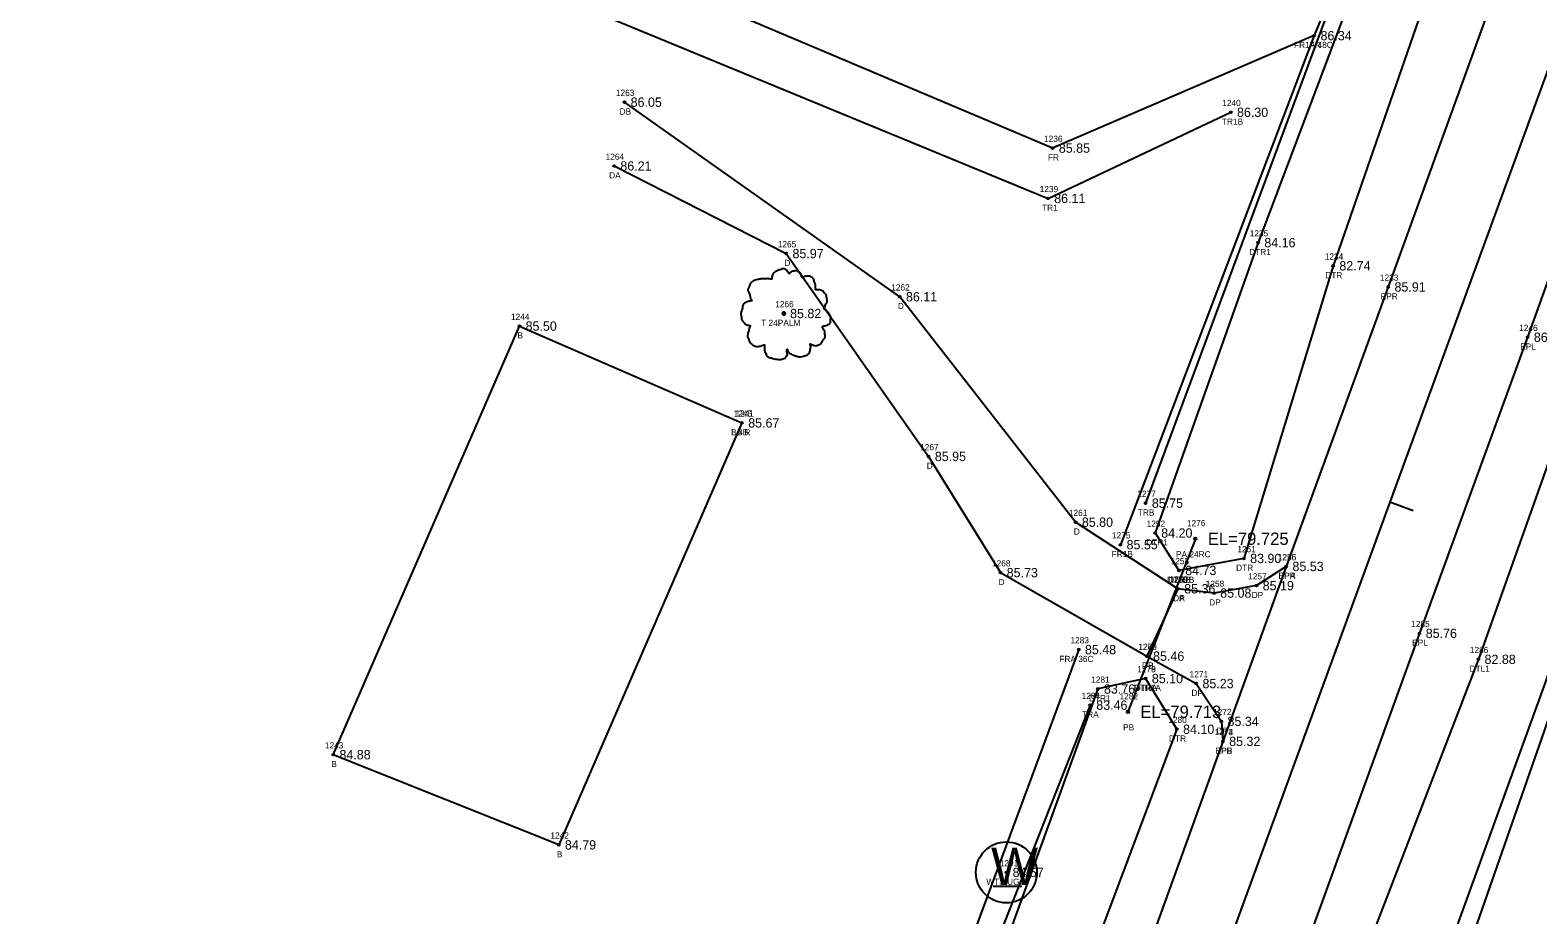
# Model space of a CAD drawing. Extents: x 2139392 to 2143384, y 505395 to 510520.
# Drawn here: x 2141084.9 to 2141327.7, y 509934.1 to 510076.4 of the extents above; entities that cross this region are included whole.
import ezdxf

# ---------------------------------------------------------------- set-up
doc = ezdxf.new("R2010")
doc.units = 0
for name, color, linetype in [('RD_EX_Bldg', 7, 'Continuous'), ('RD_EX_Bldg_txCode', 7, 'Continuous'), ('RD_EX_DR_Pipe', 7, 'Continuous'), ('RD_EX_DR_Pipe_txCode', 7, 'Continuous'), ('RD_EX_Driveway', 7, 'Continuous'), ('RD_EX_Driveway_txCode', 7, 'Continuous'), ('RD_EX_Fence_Other', 7, 'Continuous'), ('RD_EX_Fence_Other_txCode', 7, 'Continuous'), ('RD_EX_H2O', 7, 'Continuous'), ('RD_EX_H2O_txCode', 7, 'Continuous'), ('RD_EX_Road', 7, 'Continuous'), ('RD_EX_Road_txCode', 7, 'Continuous'), ('RD_EX_TX_Bldg_ELEV', 7, 'Continuous'), ('RD_EX_TX_Driveway_ELEV', 7, 'Continuous'), ('RD_EX_TX_Fence_Other_ELEV', 7, 'Continuous'), ('RD_EX_TX_H2O_ELEV', 7, 'Continuous'), ('RD_EX_TX_Road_ELEV', 7, 'Continuous'), ('RD_EX_TX_UT_ELEV', 7, 'Continuous'), ('RD_EX_TX_VEG_ELEV', 7, 'Continuous'), ('RD_EX_UT', 7, 'Continuous'), ('RD_EX_UT_txCode', 7, 'Continuous'), ('RD_EX_VEG', 7, 'Continuous'), ('RD_EX_VEG_txCode', 7, 'Continuous'), ('RD_HC_Cl', 7, 'Continuous'), ('RD_HC_Data_Tic', 7, 'Continuous'), ('RD_SMD_Locator', 7, 'Continuous'), ('RD_TX_Pipe_ElevEX', 7, 'Continuous')]:
    doc.layers.add(name, color=color, linetype=linetype)

msp = doc.modelspace()

# ---------------------------------------------------------------- linework, layer by layer
at = {"layer": 'RD_EX_Bldg'}
msp.add_lwpolyline([(2141199.55, 510013.25), (2141170.04, 509945.37), (2141133.74, 509959.88), (2141163.71, 510028.83), (2141199.55, 510013.25)], dxfattribs=at)
at = {"layer": 'RD_EX_DR_Pipe'}
msp.add_line((2141272.55, 509994.62), (2141261.69, 509966.77), dxfattribs=at)
at = {"layer": 'RD_EX_Driveway'}
for points in [[(2141269.75, 509986.57), (2141253.27, 509997.28), (2141224.95, 510033.55), (2141180.62, 510064.85)], [(2141178.96, 510054.58), (2141206.68, 510040.49), (2141229.6, 510007.86), (2141241.17, 509989.16), (2141264.74, 509975.73)], [(2141287.18, 509990.16), (2141282.39, 509987.07), (2141275.55, 509985.88), (2141269.75, 509986.57), (2141264.74, 509975.73), (2141272.69, 509971.32), (2141276.73, 509965.24), (2141276.99, 509962.02)]]:
    msp.add_lwpolyline(points, dxfattribs=at)
at = {"layer": 'RD_EX_Fence_Other'}
msp.add_line((2141291.7, 510075.55), (2141260.47, 509993.66), dxfattribs=at)
for points in [[(2141372.32, 510299.98), (2141357.62, 510249.8), (2141299.84, 510095.47), (2141291.7, 510075.55), (2141249.56, 510057.46), (2141172.32, 510090.13)], [(2141429.61, 510048.1), (2141379.49, 510067.67), (2141364, 510064.86), (2141272.95, 509804.04), (2141395.5, 509766.95)], [(2141253.77, 509976.78), (2141199.74, 509831.14), (2141098.33, 509898.78)]]:
    msp.add_lwpolyline(points, dxfattribs=at)
at = {"layer": 'RD_EX_H2O'}
for points in [[(2141326.68, 510134.64), (2141319.96, 510137.42), (2141302.64, 510095.13), (2141282.65, 510042.25), (2141266.05, 509995.54), (2141269.91, 509989.52)], [(2141326.68, 510134.64), (2141326.6, 510127.03), (2141313.07, 510091.42), (2141294.73, 510038.52), (2141280.37, 509991.45), (2141269.91, 509989.52)], [(2141358.84, 510073.73), (2141351.95, 510067.82), (2141335.19, 510023.26), (2141318.11, 509975.22), (2141278.81, 509873.19), (2141249.28, 509788.39)], [(2141358.84, 510073.73), (2141359.89, 510066.73), (2141343.93, 510018.93), (2141329.02, 509971.91), (2141291.47, 509868.4), (2141257.4, 509785.24), (2141249.28, 509788.39)], [(2141264.54, 509972.13), (2141256.83, 509970.45), (2141228.17, 509891.5), (2141190.1, 509795.95), (2141186.8, 509784.69), (2141184.91, 509777.81)], [(2141264.54, 509972.13), (2141269.57, 509963.97), (2141240.79, 509887.5), (2141206.5, 509789.56), (2141200.95, 509773.55), (2141199.1, 509773.16)]]:
    msp.add_lwpolyline(points, dxfattribs=at)
at = {"layer": 'RD_EX_Road'}
for points in [[(2141389.23, 510293.58), (2141374.66, 510243.58), (2141359.1, 510192.72), (2141341.17, 510140.58), (2141322.74, 510087.97), (2141303.61, 510035.12), (2141287.18, 509990.16), (2141276.99, 509962.02), (2141248.91, 509884.35), (2141213.37, 509787.47), (2141207.76, 509772.94), (2141199.35, 509749.36), (2141191.47, 509727.8), (2141175.93, 509686.04), (2141140.09, 509588.3), (2141106.08, 509494.11), (2141096.82, 509469.24), (2141063.82, 509378.98), (2141052.52, 509348.48), (2141043.48, 509323.88)], [(2141412.62, 510288.46), (2141398.29, 510238.16), (2141381.65, 510185.39), (2141379.05, 510176.51), (2141367.08, 510141.57), (2141363.58, 510131.95), (2141345.23, 510080.36), (2141326.05, 510027.03), (2141308.64, 509979.4), (2141271.24, 509876.37), (2141240, 509789.51), (2141233.78, 509773.43), (2141223.56, 509746.41), (2141212.18, 509714.93), (2141204.36, 509694.36), (2141197.99, 509676.56), (2141193.66, 509664.6), (2141161.61, 509577.24), (2141123.75, 509473.61), (2141115.5, 509450.65), (2141102.09, 509414.61), (2141086.27, 509371.27), (2141050.42, 509272.83)]]:
    msp.add_lwpolyline(points, dxfattribs=at)
at = {"layer": 'RD_EX_UT'}
msp.add_line((2141239.99, 509938.73), (2141244.62, 509938.73), dxfattribs=at)
msp.add_circle((2141242.12, 509940.94), 4.91, dxfattribs=at)
at = {"layer": 'RD_EX_VEG'}
msp.add_line((2141255.59, 509967.85), (2141202.31, 509833.08), dxfattribs=at)
for points in [[(2141372.32, 510299.98), (2141299.84, 510095.47), (2141264.54, 510000.34)], [(2141171.81, 510081.06), (2141248.82, 510049.37), (2141278.25, 510063.22)]]:
    msp.add_lwpolyline(points, dxfattribs=at)
for centre, radius in [((2141206.29, 510030.85), 0.25), ((2141206.28, 510030.83), 0.0001)]:
    msp.add_circle(centre, radius, dxfattribs=at)
for points in [[(2141206.42, 510038.02), (2141206.12, 510038.05), (2141205.8, 510037.95), (2141205.55, 510037.85), (2141205.32, 510037.77), (2141205.1, 510037.67), (2141204.8, 510037.5), (2141204.57, 510037.3), (2141204.45, 510037.05), (2141204.4, 510036.82), (2141204.35, 510036.55), (2141204.35, 510036.37), (2141204.22, 510036.35), (2141204.07, 510036.37), (2141203.82, 510036.45), (2141203.57, 510036.45), (2141203.32, 510036.45), (2141202.97, 510036.42), (2141202.62, 510036.42), (2141202.35, 510036.37), (2141202.03, 510036.32), (2141201.65, 510036.2), (2141201.3, 510036.07), (2141201, 510035.82), (2141200.75, 510035.35), (2141200.63, 510035), (2141200.48, 510034.75), (2141200.63, 510034.3), (2141200.8, 510033.95), (2141200.83, 510033.75), (2141200.9, 510033.32), (2141201, 510033.1), (2141201.13, 510032.9), (2141201.05, 510032.87), (2141200.68, 510032.82), (2141200.38, 510032.72), (2141199.95, 510032.5), (2141199.73, 510032.27), (2141199.63, 510031.95), (2141199.6, 510031.6), (2141199.5, 510031.4), (2141199.43, 510031.12), (2141199.4, 510031.05), (2141199.35, 510030.72), (2141199.45, 510030.27), (2141199.48, 510029.92), (2141199.6, 510029.7), (2141199.75, 510029.52), (2141199.93, 510029.27), (2141200.33, 510029.05), (2141200.65, 510028.95), (2141200.85, 510028.92), (2141200.68, 510028.42), (2141200.63, 510028.07), (2141200.5, 510027.67), (2141200.5, 510027.6), (2141200.45, 510027.12), (2141200.6, 510026.8), (2141200.68, 510026.43), (2141200.85, 510026.2), (2141201.13, 510025.9), (2141201.45, 510025.68), (2141201.95, 510025.55), (2141202.35, 510025.58), (2141202.92, 510025.75), (2141203.17, 510025.83), (2141203.15, 510025.65), (2141203.17, 510025.28), (2141203.17, 510024.85), (2141203.32, 510024.53), (2141203.42, 510024.25), (2141203.57, 510024), (2141203.9, 510023.78), (2141204.3, 510023.7), (2141204.72, 510023.55), (2141205.17, 510023.48), (2141205.67, 510023.45), (2141206.27, 510023.6), (2141206.55, 510023.73), (2141206.65, 510023.9), (2141206.85, 510024.28), (2141206.8, 510024.5), (2141206.82, 510025.1), (2141206.92, 510024.93), (2141207.1, 510024.58), (2141207.6, 510024.28), (2141208, 510024.1), (2141208.47, 510023.95), (2141208.77, 510023.88), (2141209.25, 510023.95), (2141209.62, 510024.03), (2141210, 510024.15), (2141210.3, 510024.43), (2141210.47, 510024.7), (2141210.52, 510024.98), (2141210.6, 510025.35), (2141210.65, 510025.53)], [(2141210.65, 510025.53), (2141210.57, 510025.7), (2141210.52, 510025.95), (2141210.6, 510025.93), (2141210.77, 510025.88), (2141211.05, 510025.75), (2141211.27, 510025.68), (2141211.6, 510025.7), (2141211.87, 510025.8), (2141212.32, 510026.08), (2141212.6, 510026.55), (2141212.87, 510026.95), (2141212.95, 510027.27), (2141212.9, 510027.5), (2141212.87, 510028), (2141212.67, 510028.25), (2141212.62, 510028.37), (2141212.52, 510028.77), (2141212.6, 510028.82), (2141212.87, 510028.87), (2141213.25, 510029), (2141213.52, 510029.12), (2141213.75, 510029.3), (2141213.82, 510029.52), (2141213.8, 510029.92), (2141213.84, 510030.32), (2141213.77, 510030.47), (2141213.67, 510030.62), (2141213.6, 510030.82), (2141213.45, 510030.97), (2141213.35, 510031.12), (2141213.25, 510031.22), (2141213.12, 510031.37), (2141212.95, 510031.5), (2141212.8, 510031.55), (2141212.75, 510031.7), (2141212.9, 510031.9), (2141212.95, 510032), (2141212.97, 510032.22), (2141213.2, 510032.57), (2141213.25, 510032.97), (2141213.2, 510033.4), (2141213.15, 510033.67), (2141213, 510033.95), (2141212.8, 510034.2), (2141212.67, 510034.37), (2141212.5, 510034.5), (2141212.17, 510034.62), (2141211.92, 510034.67), (2141211.57, 510034.67), (2141211.37, 510034.72), (2141211.4, 510034.77), (2141211.4, 510034.92), (2141211.4, 510035.2), (2141211.32, 510035.65), (2141211.17, 510036.15), (2141211.17, 510036.17), (2141211.07, 510036.42), (2141210.85, 510036.62), (2141210.67, 510036.72), (2141210.47, 510036.85), (2141210.22, 510036.87), (2141209.92, 510036.87), (2141209.65, 510036.82), (2141209.45, 510036.72), (2141209.27, 510036.6), (2141209.2, 510036.75), (2141209.1, 510037.05), (2141209.05, 510037.2), (2141208.9, 510037.37), (2141208.67, 510037.57), (2141208.22, 510037.7), (2141207.6, 510037.62), (2141207.3, 510037.42), (2141207.15, 510037.25), (2141207.1, 510037.37), (2141206.9, 510037.57), (2141206.8, 510037.75), (2141206.62, 510037.87), (2141206.47, 510037.97), (2141206.37, 510038.02)]]:
    msp.add_spline(points, degree=3, dxfattribs=at)
at = {"layer": 'RD_HC_Cl'}
msp.add_line((2141333.53, 510081.69), (2140670.51, 508268.37), dxfattribs=at)
at = {"layer": 'RD_HC_Data_Tic'}
msp.add_line((2141303.85, 510000.53), (2141307.61, 509999.16), dxfattribs=at)
at = {"layer": 'RD_SMD_Locator'}
for centre, radius in [((2141291.7, 510075.55), 0.15), ((2141291.7, 510075.55), 0.15), ((2141180.62, 510064.85), 0.15), ((2141278.25, 510063.22), 0.15), ((2141249.56, 510057.46), 0.15), ((2141178.96, 510054.58), 0.15), ((2141248.82, 510049.37), 0.15), ((2141206.68, 510040.49), 0.15), ((2141282.65, 510042.25), 0.15), ((2141294.73, 510038.52), 0.15), ((2141224.95, 510033.55), 0.15), ((2141303.61, 510035.12), 0.15), ((2141206.29, 510030.85), 0.15), ((2141163.71, 510028.83), 0.15), ((2141326.05, 510027.03), 0.15), ((2141199.55, 510013.25), 0.15), ((2141199.55, 510013.25), 0.15), ((2141229.6, 510007.86), 0.15), ((2141264.54, 510000.34), 0.15), ((2141253.27, 509997.28), 0.15), ((2141266.05, 509995.54), 0.15), ((2141272.55, 509994.62), 0.2), ((2141260.47, 509993.66), 0.15), ((2141269.91, 509989.52), 0.15), ((2141269.91, 509989.52), 0.15), ((2141280.37, 509991.45), 0.15), ((2141287.18, 509990.16), 0.15), ((2141287.18, 509990.16), 0.15), ((2141241.17, 509989.16), 0.15), ((2141282.39, 509987.07), 0.15), ((2141269.75, 509986.57), 0.15), ((2141269.75, 509986.57), 0.15), ((2141275.55, 509985.88), 0.15), ((2141308.64, 509979.4), 0.15), ((2141253.77, 509976.78), 0.15), ((2141264.74, 509975.73), 0.15), ((2141264.74, 509975.73), 0.15), ((2141318.11, 509975.22), 0.15), ((2141256.83, 509970.45), 0.15), ((2141264.54, 509972.13), 0.15), ((2141264.54, 509972.13), 0.15), ((2141272.69, 509971.32), 0.15), ((2141255.59, 509967.85), 0.15), ((2141261.69, 509966.77), 0.2), ((2141276.73, 509965.24), 0.15), ((2141269.57, 509963.97), 0.15), ((2141276.99, 509962.02), 0.15), ((2141276.99, 509962.02), 0.15), ((2141133.74, 509959.88), 0.15), ((2141170.04, 509945.37), 0.15), ((2141242.12, 509940.94), 0.15)]:
    msp.add_circle(centre, radius, dxfattribs=at)

# ---------------------------------------------------------------- texts
at = {"layer": 'RD_EX_Bldg_txCode'}
for s, p in [('1244', (2141162.36, 510029.83)), ('B', (2141163.4, 510026.83)), ('1245', (2141198.2, 510014.25)), ('1241', (2141198.49, 510014.25)), ('BA R', (2141197.79, 510011.25)), ('BB', (2141198.77, 510011.25)), ('1243', (2141132.39, 509960.88)), ('B', (2141133.43, 509957.88)), ('1242', (2141168.7, 509946.37)), ('B', (2141169.74, 509943.37))]:
    msp.add_text(s, height=1, dxfattribs=at).set_placement(p)
at = {"layer": 'RD_EX_DR_Pipe_txCode'}
for s, p in [('1276', (2141271.18, 509996.62)), ('PA 24RC', (2141269.43, 509991.62)), ('1282', (2141260.34, 509968.77)), ('PB', (2141260.91, 509963.77))]:
    msp.add_text(s, height=1, dxfattribs=at).set_placement(p)
at = {"layer": 'RD_EX_Driveway_txCode'}
for s, p in [('1263', (2141179.25, 510065.85)), ('DB', (2141179.84, 510062.85)), ('1264', (2141177.59, 510055.58)), ('DA', (2141178.16, 510052.58)), ('1265', (2141205.31, 510041.49)), ('D', (2141206.37, 510038.49)), ('1262', (2141223.58, 510034.55)), ('D', (2141224.64, 510031.55)), ('1267', (2141228.23, 510008.86)), ('D', (2141229.3, 510005.86)), ('1261', (2141252.19, 509998.28)), ('D', (2141252.97, 509995.28)), ('1256', (2141285.81, 509991.16)), ('1268', (2141239.8, 509990.16)), ('D', (2141240.86, 509987.16)), ('1260', (2141268.34, 509987.57)), ('1259', (2141268.4, 509987.57)), ('1258', (2141274.21, 509986.88)), ('1257', (2141281.04, 509988.07)), ('DPA', (2141285.91, 509988.16)), ('DA', (2141268.96, 509984.57)), ('DP', (2141268.97, 509984.57)), ('DP', (2141274.77, 509983.88)), ('DP', (2141281.61, 509985.07)), ('1270', (2141263.35, 509976.73)), ('1269', (2141263.37, 509976.73)), ('DB', (2141263.96, 509973.73)), ('DP', (2141263.96, 509973.73)), ('1271', (2141271.63, 509972.32)), ('DP', (2141271.91, 509969.32)), ('1272', (2141275.39, 509966.24)), ('1273', (2141275.64, 509963.02)), ('DP', (2141275.95, 509963.24)), ('DPB', (2141275.74, 509960.02))]:
    msp.add_text(s, height=1, dxfattribs=at).set_placement(p)
at = {"layer": 'RD_EX_Fence_Other_txCode'}
for s, p in [('FR1A 48C', (2141288.43, 510073.55)), ('FR', (2141290.95, 510073.55)), ('1236', (2141248.19, 510058.46)), ('FR', (2141248.81, 510055.46)), ('1275', (2141259.12, 509994.66)), ('FR1B', (2141259.07, 509991.66)), ('1283', (2141252.43, 509977.78)), ('FRA 36C', (2141250.65, 509974.78))]:
    msp.add_text(s, height=1, dxfattribs=at).set_placement(p)
at = {"layer": 'RD_EX_H2O_txCode'}
for s, p in [('1235', (2141281.3, 510043.25)), ('DTR1', (2141281.21, 510040.25)), ('1234', (2141293.38, 510039.52)), ('DTR', (2141293.46, 510036.52)), ('1252', (2141264.7, 509996.54)), ('DTR1', (2141264.62, 509993.54)), ('1251', (2141279.31, 509992.45)), ('1253', (2141268.56, 509990.52)), ('1254', (2141268.56, 509990.52)), ('DTR', (2141279.11, 509989.45)), ('DTR1B', (2141268, 509987.52)), ('DTRB', (2141268.17, 509987.52)), ('1286', (2141316.74, 509976.22)), ('1281', (2141255.77, 509971.45)), ('1278', (2141263.19, 509973.13)), ('1279', (2141263.19, 509973.13)), ('DTL1', (2141316.7, 509973.22)), ('DTR1A', (2141262.61, 509970.13)), ('DTRA', (2141262.78, 509970.13)), ('DTR1', (2141255.4, 509968.45)), ('1280', (2141268.19, 509964.97)), ('DTR', (2141268.3, 509961.97))]:
    msp.add_text(s, height=1, dxfattribs=at).set_placement(p)
at = {"layer": 'RD_EX_Road_txCode'}
for s, p in [('1233', (2141302.26, 510036.12)), ('EPR', (2141302.38, 510033.12)), ('1246', (2141324.68, 510028.03)), ('EPL', (2141324.85, 510025.03)), ('1255', (2141285.83, 509991.16)), ('EPR', (2141285.95, 509988.16)), ('1285', (2141307.29, 509980.4)), ('EPL', (2141307.44, 509977.4)), ('1274', (2141275.64, 509963.02)), ('EPR', (2141275.76, 509960.02))]:
    msp.add_text(s, height=1, dxfattribs=at).set_placement(p)
at = {"layer": 'RD_EX_TX_Bldg_ELEV'}
for s, p in [('85.50', (2141164.71, 510028.08)), ('85.67', (2141200.55, 510012.5)), ('85.67', (2141200.55, 510012.5)), ('84.88', (2141134.74, 509959.13)), ('84.79', (2141171.04, 509944.62))]:
    msp.add_text(s, height=1.5, dxfattribs=at).set_placement(p)
at = {"layer": 'RD_EX_TX_Driveway_ELEV'}
for s, p in [('86.05', (2141181.62, 510064.1)), ('86.21', (2141179.96, 510053.83)), ('85.97', (2141207.68, 510039.74)), ('86.11', (2141225.95, 510032.8)), ('85.95', (2141230.6, 510007.11)), ('85.80', (2141254.27, 509996.53)), ('85.73', (2141242.17, 509988.41)), ('85.53', (2141288.18, 509989.41)), ('85.36', (2141270.75, 509985.82)), ('85.36', (2141270.75, 509985.82)), ('85.19', (2141283.39, 509986.32)), ('85.08', (2141276.55, 509985.13)), ('85.46', (2141265.74, 509974.98)), ('85.46', (2141265.74, 509974.98)), ('85.23', (2141273.69, 509970.57)), ('85.34', (2141277.73, 509964.49)), ('85.32', (2141277.99, 509961.27))]:
    msp.add_text(s, height=1.5, dxfattribs=at).set_placement(p)
at = {"layer": 'RD_EX_TX_Fence_Other_ELEV'}
for s, p in [('86.34', (2141292.7, 510074.8)), ('86.34', (2141292.7, 510074.8)), ('85.85', (2141250.56, 510056.71)), ('85.55', (2141261.47, 509992.91)), ('85.48', (2141254.77, 509976.03))]:
    msp.add_text(s, height=1.5, dxfattribs=at).set_placement(p)
at = {"layer": 'RD_EX_TX_H2O_ELEV'}
for s, p in [('84.16', (2141283.65, 510041.5)), ('82.74', (2141295.73, 510037.77)), ('84.20', (2141267.05, 509994.79)), ('83.90', (2141281.37, 509990.7)), ('84.73', (2141270.91, 509988.77)), ('84.73', (2141270.91, 509988.77)), ('82.88', (2141319.11, 509974.47)), ('85.10', (2141265.54, 509971.38)), ('85.10', (2141265.54, 509971.38)), ('83.76', (2141257.83, 509969.7)), ('84.10', (2141270.57, 509963.22))]:
    msp.add_text(s, height=1.5, dxfattribs=at).set_placement(p)
at = {"layer": 'RD_EX_TX_Road_ELEV'}
for s, p in [('85.91', (2141304.61, 510034.37)), ('86.19', (2141327.05, 510026.28)), ('85.53', (2141288.18, 509989.41)), ('85.76', (2141309.64, 509978.65)), ('85.32', (2141277.99, 509961.27))]:
    msp.add_text(s, height=1.5, dxfattribs=at).set_placement(p)
at = {"layer": 'RD_EX_TX_UT_ELEV'}
msp.add_text('84.57', height=1.5, dxfattribs=at).set_placement((2141243.12, 509940.19))
at = {"layer": 'RD_EX_TX_VEG_ELEV'}
for s, p in [('86.30', (2141279.25, 510062.47)), ('86.11', (2141249.82, 510048.62)), ('85.82', (2141207.29, 510030.1)), ('85.75', (2141265.54, 509999.59)), ('83.46', (2141256.59, 509967.1))]:
    msp.add_text(s, height=1.5, dxfattribs=at).set_placement(p)
at = {"layer": 'RD_EX_UT'}
msp.add_text('W', height=6, dxfattribs=at).set_placement((2141239.65, 509938.93))
at = {"layer": 'RD_EX_UT_txCode'}
for s, p in [('1291', (2141241.05, 509941.94)), ('WTS UGC', (2141238.89, 509938.94))]:
    msp.add_text(s, height=1, dxfattribs=at).set_placement(p)
at = {"layer": 'RD_EX_VEG_txCode'}
for s, p in [('1240', (2141276.87, 510064.22)), ('TR1B', (2141276.82, 510061.22)), ('1239', (2141247.48, 510050.37)), ('TR1', (2141247.86, 510047.37)), ('1266', (2141204.9, 510031.85)), ('T 24PALM', (2141202.64, 510028.85)), ('1277', (2141263.2, 510001.34)), ('TRB', (2141263.28, 509998.34)), ('1284', (2141254.24, 509968.85)), ('TRA', (2141254.31, 509965.85))]:
    msp.add_text(s, height=1, dxfattribs=at).set_placement(p)
at = {"layer": 'RD_TX_Pipe_ElevEX'}
for s, p in [('EL=79.725', (2141274.55, 509993.62)), ('EL=79.713', (2141263.69, 509965.77))]:
    msp.add_text(s, height=2, dxfattribs=at).set_placement(p)

doc.saveas('drawing.dxf')
